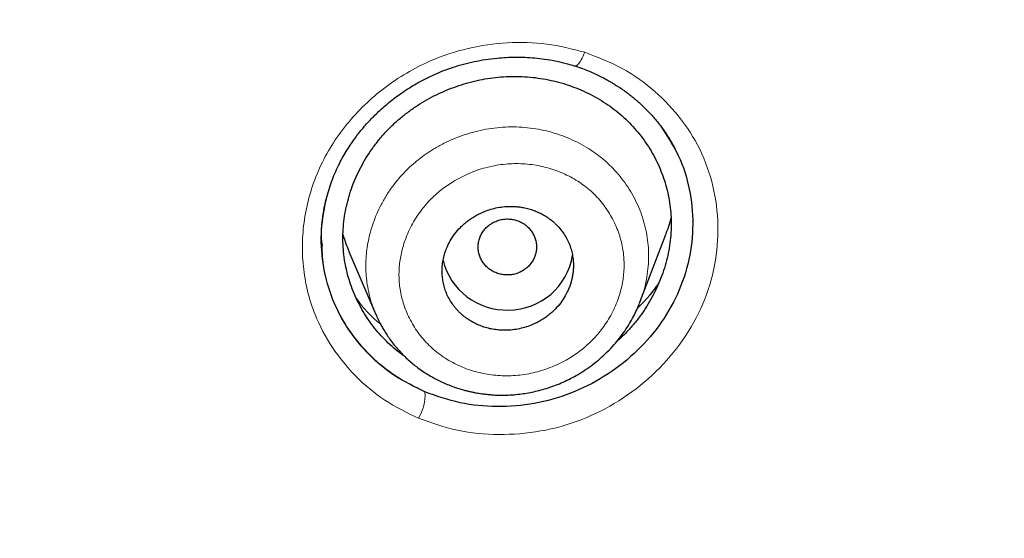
# Model space of a CAD drawing. Header units: millimetres. Extents: x 8 to 473, y 11 to 654.
# Tile 578 of 656: x 274 to 287, y 550 to 557. Entities that reach past the tile are written whole.
import ezdxf

# ---------------------------------------------------------------- set-up
doc = ezdxf.new("R2010")
doc.units = ezdxf.units.MM

msp = doc.modelspace()

# ---------------------------------------------------------------- linework, layer by layer
at = {"color": 7, "linetype": 'Continuous', "lineweight": 30}
for p, q in [((282.125, 553.023), (282.482, 553.955)), ((277.764, 553.849), (277.764, 553.832)), ((277.772, 553.836), (277.774, 553.803)), ((278.142, 553.722), (278.511, 552.856)), ((282.125, 553.023), (282.118, 553.007))]:
    msp.add_line(p, q, dxfattribs=at)
at = {"color": 8, "linetype": 'Continuous', "lineweight": 0, "flags": 128}
msp.add_lwpolyline([(281.234, 556.263), (281.238, 556.262), (281.246, 556.263), (281.256, 556.266), (281.266, 556.273), (281.277, 556.283), (281.288, 556.295), (281.3, 556.311), (281.312, 556.329), (281.324, 556.349), (281.336, 556.372), (281.348, 556.396), (281.36, 556.423), (281.372, 556.45)], dxfattribs=at)
at = {"color": 7, "linetype": 'Continuous', "lineweight": 30}
for centre, radius, start, end in [((280.325, 553.806), 0.889, 270.2237, 351.1606), ((280.297, 553.808), 0.891, 193.3859, 272.0168)]:
    msp.add_arc(centre, radius, start, end, dxfattribs=at)
at = {"color": 8, "linetype": 'Continuous', "lineweight": 0}
msp.add_arc((278.598, 551.748), 0.586, 327.6109, 4.581, dxfattribs=at)
at = {"color": 7, "linetype": 'Continuous', "lineweight": 30}
for points, knots in [([(299.289, 549.534), (299.725, 550.765), (300.594, 553.215), (301.5, 556.983), (302.198, 560.759), (302.704, 564.542), (303.106, 568.714), (303.367, 573.274), (303.476, 578.215), (303.459, 583.733), (303.324, 589.828), (303.176, 596.52), (302.935, 603.229), (302.478, 609.963), (301.819, 615.576), (301.057, 620.061), (300.323, 623.426), (299.375, 626.774), (298.152, 630.076), (296.672, 633.107), (294.939, 635.821), (292.997, 638.184), (290.744, 640.272), (288.268, 642.066), (285.654, 643.602), (282.5, 645.132), (278.784, 646.569), (274.507, 647.844), (270.17, 648.832), (265.789, 649.566), (261.377, 650.041), (256.96, 650.274), (252.566, 650.311), (248.196, 650.232), (243.826, 650.132), (239.437, 649.915), (235.033, 649.506), (230.644, 648.852), (226.297, 647.941), (222.003, 646.778), (217.783, 645.329), (214.128, 643.743), (211.04, 642.086), (208.491, 640.446), (206.09, 638.552), (203.924, 636.375), (202.08, 633.934), (200.46, 631.151), (199.104, 628.063), (198.018, 624.714), (197.207, 621.331), (196.611, 617.938), (196.033, 613.427), (195.604, 607.791), (195.423, 601.044), (195.456, 594.331), (195.581, 587.638), (195.705, 581.094), (195.959, 574.681), (196.435, 568.399), (197.124, 562.982), (197.936, 558.438), (198.781, 554.762), (199.83, 551.101), (200.782, 548.732), (201.26, 547.542)], [0, 0, 0, 0, 0.01422, 0.028301, 0.042283, 0.056188, 0.070046, 0.088148, 0.106186, 0.124159, 0.148558, 0.172923, 0.197399, 0.221993, 0.24671, 0.259145, 0.27167, 0.284302, 0.297067, 0.309991, 0.320883, 0.3319, 0.342924, 0.353811, 0.364567, 0.375221, 0.391058, 0.40678, 0.422432, 0.438055, 0.453668, 0.469227, 0.484683, 0.500001, 0.515318, 0.530774, 0.546334, 0.561944, 0.577571, 0.59322, 0.608942, 0.624779, 0.635434, 0.646191, 0.657076, 0.668103, 0.679114, 0.690014, 0.702933, 0.7157, 0.728331, 0.740856, 0.753291, 0.778008, 0.802602, 0.827078, 0.851444, 0.875842, 0.898728, 0.921719, 0.944802, 0.958463, 0.9722, 0.986034, 1, 1, 1, 1]), ([(297.894, 549.593), (298.25, 550.582), (298.961, 552.56), (299.762, 555.601), (300.413, 558.667), (300.921, 561.756), (301.317, 564.856), (301.675, 568.556), (301.937, 572.857), (302.059, 577.755), (302.055, 582.872), (301.951, 588.207), (301.823, 593.764), (301.652, 599.323), (301.365, 604.885), (300.896, 610.443), (300.299, 615.059), (299.658, 618.733), (299.075, 621.473), (298.362, 624.188), (297.491, 626.865), (296.431, 629.482), (295.254, 631.798), (293.995, 633.805), (292.711, 635.517), (291.264, 637.105), (289.487, 638.708), (287.353, 640.264), (284.871, 641.738), (282.105, 643.096), (279.066, 644.324), (275.767, 645.407), (272.409, 646.299), (269.008, 647.021), (265.289, 647.633), (261.253, 648.077), (256.912, 648.315), (252.571, 648.358), (248.235, 648.283), (243.899, 648.18), (239.563, 647.959), (235.234, 647.548), (231.22, 646.941), (227.53, 646.18), (224.162, 645.319), (220.844, 644.289), (217.591, 643.073), (214.604, 641.725), (211.896, 640.254), (209.477, 638.682), (207.41, 637.039), (205.698, 635.366), (204.319, 633.72), (203.104, 631.958), (201.93, 629.9), (200.848, 627.539), (199.895, 624.882), (199.135, 622.172), (198.534, 619.429), (198.062, 616.668), (197.573, 612.972), (197.164, 608.335), (196.923, 602.763), (196.864, 597.194), (196.92, 591.632), (197.019, 586.074), (197.131, 580.814), (197.327, 575.849), (197.627, 571.182), (198.081, 566.524), (198.644, 562.458), (199.265, 558.985), (199.887, 556.099), (200.639, 553.24), (201.526, 550.41), (202.275, 548.575), (202.65, 547.657)], [0, 0, 0, 0, 0.011709, 0.0234, 0.035079, 0.046745, 0.058401, 0.070053, 0.08835, 0.106637, 0.124908, 0.145647, 0.166375, 0.187119, 0.207887, 0.228673, 0.249479, 0.259892, 0.270315, 0.28075, 0.291198, 0.301658, 0.31213, 0.319994, 0.327864, 0.335737, 0.343609, 0.354092, 0.364563, 0.37502, 0.38755, 0.400066, 0.41258, 0.425091, 0.437599, 0.45323, 0.468841, 0.484431, 0.499999, 0.515569, 0.531166, 0.546782, 0.562408, 0.574915, 0.587424, 0.599934, 0.612454, 0.624987, 0.635443, 0.645912, 0.656393, 0.664263, 0.672136, 0.680006, 0.687871, 0.698343, 0.708803, 0.71925, 0.729685, 0.740108, 0.750521, 0.771326, 0.792113, 0.81288, 0.833624, 0.854353, 0.875091, 0.892532, 0.909986, 0.927451, 0.944927, 0.955919, 0.966921, 0.977933, 0.988958, 1, 1, 1, 1]), ([(277.764, 553.801), (277.764, 553.81), (277.763, 553.832), (277.763, 553.872), (277.763, 553.919), (277.764, 553.972), (277.767, 554.03), (277.772, 554.096), (277.78, 554.17), (277.792, 554.251), (277.81, 554.35), (277.836, 554.463), (277.872, 554.587), (277.913, 554.705), (277.959, 554.817), (278.009, 554.922), (278.061, 555.02), (278.115, 555.111), (278.169, 555.195), (278.224, 555.272), (278.277, 555.343), (278.33, 555.407), (278.382, 555.468), (278.437, 555.528), (278.498, 555.59), (278.567, 555.656), (278.644, 555.725), (278.725, 555.792), (278.81, 555.856), (278.896, 555.916), (278.989, 555.977), (279.09, 556.036), (279.199, 556.094), (279.315, 556.149), (279.439, 556.201), (279.571, 556.248), (279.711, 556.289), (279.858, 556.325), (280.011, 556.353), (280.158, 556.371), (280.296, 556.382), (280.424, 556.385), (280.554, 556.383), (280.688, 556.374), (280.823, 556.358), (280.961, 556.335), (281.099, 556.304), (281.191, 556.276), (281.237, 556.262)], [0, 0, 0, 0, 0.006599, 0.015407, 0.026443, 0.037445, 0.05003, 0.064201, 0.079961, 0.097311, 0.115597, 0.14348, 0.170251, 0.195917, 0.220922, 0.244774, 0.267448, 0.288951, 0.309286, 0.328123, 0.345835, 0.36242, 0.378203, 0.393843, 0.411105, 0.429989, 0.450495, 0.472623, 0.4923, 0.513103, 0.535029, 0.558079, 0.582255, 0.60756, 0.633985, 0.66151, 0.69015, 0.719919, 0.750829, 0.782893, 0.807704, 0.833173, 0.859302, 0.886095, 0.913555, 0.941687, 0.970498, 1, 1, 1, 1]), ([(281.234, 556.263), (281.269, 556.252), (281.336, 556.229), (281.43, 556.192), (281.513, 556.156), (281.586, 556.121), (281.65, 556.088), (281.704, 556.058), (281.749, 556.031), (281.786, 556.008), (281.814, 555.991), (281.833, 555.979), (281.846, 555.97), (281.857, 555.962), (281.87, 555.954), (281.886, 555.943), (281.906, 555.929), (281.93, 555.911), (281.96, 555.889), (281.997, 555.861), (282.039, 555.827), (282.083, 555.79), (282.15, 555.73), (282.238, 555.645), (282.342, 555.529), (282.422, 555.426), (282.481, 555.342), (282.52, 555.281), (282.554, 555.225), (282.583, 555.172), (282.608, 555.125), (282.623, 555.096), (282.63, 555.082)], [0, 0, 0, 0, 0.057297, 0.109562, 0.15685, 0.1992, 0.236642, 0.269199, 0.296888, 0.319721, 0.337706, 0.348018, 0.35561, 0.362643, 0.369785, 0.379804, 0.392696, 0.408461, 0.427096, 0.452741, 0.482187, 0.512647, 0.54317, 0.625697, 0.708726, 0.792296, 0.834056, 0.873323, 0.90952, 0.942674, 0.97282, 1, 1, 1, 1]), ([(278.906, 552.281), (278.902, 552.283), (278.86, 552.311), (278.784, 552.372), (278.679, 552.464), (278.582, 552.563), (278.492, 552.669), (278.41, 552.78), (278.335, 552.896), (278.269, 553.017), (278.211, 553.142), (278.162, 553.271), (278.122, 553.403), (278.092, 553.539), (278.07, 553.676), (278.059, 553.816), (278.058, 553.956), (278.067, 554.096), (278.086, 554.236), (278.114, 554.375), (278.152, 554.511), (278.199, 554.646), (278.255, 554.777), (278.319, 554.905), (278.392, 555.029), (278.473, 555.149), (278.562, 555.264), (278.658, 555.373), (278.762, 555.476), (278.873, 555.572), (278.99, 555.661), (279.112, 555.744), (279.24, 555.819), (279.372, 555.886), (279.508, 555.945), (279.647, 555.996), (279.789, 556.039), (279.932, 556.074), (280.077, 556.099), (280.223, 556.115), (280.369, 556.122), (280.466, 556.119), (280.515, 556.118)], [0, 0, 0, 0, 0.0023139, 0.0278303, 0.0533479, 0.0788634, 0.1043855, 0.1299201, 0.1554699, 0.1810364, 0.2066205, 0.2322245, 0.2578524, 0.283512, 0.3092156, 0.3349816, 0.3607882, 0.3865312, 0.4122224, 0.4378746, 0.463496, 0.4890909, 0.5146612, 0.540208, 0.5657327, 0.5912381, 0.6167305, 0.6422201, 0.6677183, 0.6932292, 0.7187628, 0.7443226, 0.7699062, 0.7955074, 0.8211172, 0.8467252, 0.8723218, 0.897899, 0.9234524, 0.9489824, 0.9744949, 1, 1, 1, 1]), ([(280.515, 556.118), (280.563, 556.115), (280.66, 556.109), (280.803, 556.088), (280.944, 556.059), (281.083, 556.022), (281.218, 555.976), (281.35, 555.922), (281.477, 555.86), (281.6, 555.789), (281.718, 555.711), (281.829, 555.626), (281.935, 555.533), (282.032, 555.434), (282.123, 555.328), (282.205, 555.216), (282.28, 555.1), (282.346, 554.979), (282.403, 554.854), (282.452, 554.725), (282.492, 554.593), (282.522, 554.459), (282.543, 554.322), (282.555, 554.184), (282.556, 554.045), (282.547, 553.906), (282.529, 553.767), (282.5, 553.628), (282.463, 553.492), (282.416, 553.357), (282.36, 553.225), (282.296, 553.096), (282.224, 552.971), (282.143, 552.851), (282.054, 552.735), (281.958, 552.626), (281.875, 552.542), (281.822, 552.496), (281.806, 552.483)], [0, 0, 0, 0, 0.028141, 0.056296, 0.084469, 0.112664, 0.140881, 0.169122, 0.197391, 0.225692, 0.254035, 0.282437, 0.310876, 0.339262, 0.367603, 0.395908, 0.424184, 0.452433, 0.480655, 0.508852, 0.537025, 0.565179, 0.593322, 0.621469, 0.649632, 0.677805, 0.705997, 0.734212, 0.762445, 0.790689, 0.818936, 0.847175, 0.875398, 0.903599, 0.931776, 0.959936, 0.988082, 1, 1, 1, 1]), ([(282.412, 555.436), (282.499, 555.305), (282.674, 555.04), (282.818, 554.579), (282.867, 554.095), (282.813, 553.606), (282.657, 553.131), (282.4, 552.693), (282.058, 552.31), (281.647, 551.995), (281.183, 551.761), (280.682, 551.621), (280.168, 551.58), (279.657, 551.627), (279.34, 551.739), (279.182, 551.795)], [0, 0, 0, 0, 0.075051, 0.152265, 0.22927, 0.306211, 0.383241, 0.460256, 0.537182, 0.614135, 0.691144, 0.76818, 0.845294, 0.922557, 1, 1, 1, 1]), ([(279.182, 551.795), (279.038, 551.866), (278.749, 552.009), (278.389, 552.322), (278.096, 552.689), (277.886, 553.106), (277.774, 553.556), (277.748, 554.008), (277.805, 554.302), (277.833, 554.442)], [0, 0, 0, 0, 0.146386, 0.29238, 0.437734, 0.582249, 0.726055, 0.869348, 1, 1, 1, 1]), ([(280.334, 552.641), (280.367, 552.644), (280.431, 552.65), (280.525, 552.671), (280.614, 552.699), (280.692, 552.732), (280.76, 552.768), (280.818, 552.804), (280.871, 552.843), (280.921, 552.885), (280.979, 552.941), (281.044, 553.016), (281.107, 553.113), (281.149, 553.199), (281.175, 553.271), (281.191, 553.325), (281.203, 553.38), (281.211, 553.436), (281.216, 553.492), (281.216, 553.554), (281.211, 553.622), (281.199, 553.696), (281.179, 553.772), (281.15, 553.847), (281.111, 553.923), (281.061, 553.999), (281.018, 554.051), (280.988, 554.082), (280.978, 554.092), (280.968, 554.101), (280.958, 554.111), (280.947, 554.12), (280.933, 554.133), (280.913, 554.15), (280.884, 554.171), (280.849, 554.195), (280.808, 554.221), (280.76, 554.246), (280.704, 554.272), (280.64, 554.295), (280.57, 554.315), (280.499, 554.328), (280.445, 554.335), (280.407, 554.337), (280.383, 554.338), (280.361, 554.338), (280.339, 554.338), (280.319, 554.338), (280.273, 554.335), (280.202, 554.327), (280.109, 554.307), (280.02, 554.279), (279.943, 554.246), (279.875, 554.211), (279.817, 554.174), (279.763, 554.135), (279.713, 554.094), (279.655, 554.038), (279.59, 553.963), (279.527, 553.866), (279.481, 553.772), (279.449, 553.682), (279.433, 553.613), (279.424, 553.557), (279.419, 553.515), (279.417, 553.473), (279.417, 553.42), (279.422, 553.357), (279.434, 553.283), (279.454, 553.207), (279.483, 553.131), (279.522, 553.056), (279.557, 553.001), (279.584, 552.966), (279.598, 552.949), (279.613, 552.931), (279.628, 552.914), (279.644, 552.897), (279.661, 552.881), (279.678, 552.864), (279.699, 552.846), (279.727, 552.823), (279.763, 552.797), (279.807, 552.768), (279.859, 552.738), (279.921, 552.709), (279.993, 552.682), (280.069, 552.661), (280.145, 552.648), (280.215, 552.641), (280.277, 552.639), (280.316, 552.64), (280.334, 552.641)], [0, 0, 0, 0, 0.017446, 0.034376, 0.050791, 0.066694, 0.07905, 0.091079, 0.102782, 0.114162, 0.125218, 0.146003, 0.166789, 0.187585, 0.197994, 0.208409, 0.218831, 0.22926, 0.239699, 0.250147, 0.263743, 0.277913, 0.29266, 0.307985, 0.323889, 0.340375, 0.359528, 0.362092, 0.364668, 0.367257, 0.369859, 0.372473, 0.3751, 0.380631, 0.387296, 0.395093, 0.404024, 0.414087, 0.425283, 0.437611, 0.451733, 0.464728, 0.476599, 0.480955, 0.485137, 0.489146, 0.49298, 0.496641, 0.500128, 0.517411, 0.534215, 0.550542, 0.566394, 0.578737, 0.590777, 0.602516, 0.613955, 0.625096, 0.645773, 0.666496, 0.687276, 0.702906, 0.718577, 0.72643, 0.734295, 0.742171, 0.750059, 0.76367, 0.777853, 0.792608, 0.807939, 0.823845, 0.84033, 0.844543, 0.848793, 0.853079, 0.857401, 0.861759, 0.866154, 0.870585, 0.875052, 0.882002, 0.890338, 0.90006, 0.911167, 0.923661, 0.93754, 0.952863, 0.966772, 0.979264, 0.99034, 1, 1, 1, 1]), ([(280.303, 554.166), (280.282, 554.164), (280.24, 554.162), (280.18, 554.146), (280.122, 554.121), (280.069, 554.089), (280.021, 554.049), (279.982, 554.002), (279.95, 553.949), (279.927, 553.893), (279.913, 553.834), (279.909, 553.774), (279.916, 553.713), (279.932, 553.655), (279.957, 553.6), (279.991, 553.549), (280.033, 553.503), (280.081, 553.465), (280.136, 553.435), (280.195, 553.413), (280.256, 553.4), (280.319, 553.396), (280.382, 553.402), (280.442, 553.418), (280.5, 553.442), (280.553, 553.475), (280.601, 553.515), (280.64, 553.562), (280.672, 553.614), (280.695, 553.67), (280.709, 553.729), (280.713, 553.79), (280.706, 553.85), (280.69, 553.909), (280.665, 553.964), (280.631, 554.015), (280.589, 554.06), (280.541, 554.098), (280.486, 554.129), (280.427, 554.151), (280.366, 554.164), (280.324, 554.165), (280.303, 554.166)], [0, 0, 0, 0, 0.024996, 0.049996, 0.075004, 0.100004, 0.125, 0.149996, 0.174996, 0.200004, 0.225004, 0.25, 0.274996, 0.299996, 0.325004, 0.350004, 0.375, 0.399996, 0.424996, 0.450004, 0.475004, 0.5, 0.524996, 0.549996, 0.575004, 0.600004, 0.625, 0.649996, 0.674996, 0.700004, 0.725004, 0.75, 0.774996, 0.799996, 0.825004, 0.850004, 0.875, 0.899996, 0.924996, 0.950004, 0.975004, 1, 1, 1, 1]), ([(282.482, 553.956), (282.492, 553.983), (282.517, 554.048), (282.54, 554.122), (282.551, 554.168), (282.553, 554.175)], [0, 0, 0, 0, 0.373689, 0.9065606, 1, 1, 1, 1]), ([(278.059, 553.953), (278.072, 553.91), (278.096, 553.832), (278.128, 553.757), (278.143, 553.722)], [0, 0, 0, 0, 0.540048, 1, 1, 1, 1]), ([(282.383, 553.283), (282.383, 553.283), (282.372, 553.266), (282.349, 553.235), (282.313, 553.188), (282.283, 553.149), (282.264, 553.126), (282.257, 553.119)], [0, 0, 0, 0, 0.0124823, 0.2857372, 0.5685226, 0.8608551, 1, 1, 1, 1]), ([(278.511, 552.855), (278.515, 552.845), (278.525, 552.823), (278.543, 552.786), (278.564, 552.742), (278.592, 552.691), (278.625, 552.634), (278.665, 552.571), (278.712, 552.502), (278.763, 552.435), (278.819, 552.37), (278.876, 552.309), (278.937, 552.249), (279.001, 552.193), (279.069, 552.138), (279.143, 552.084), (279.221, 552.034), (279.296, 551.99), (279.373, 551.95), (279.449, 551.915), (279.524, 551.884), (279.594, 551.858), (279.659, 551.837), (279.717, 551.82), (279.769, 551.807), (279.808, 551.798), (279.838, 551.792), (279.862, 551.787), (279.89, 551.781), (279.924, 551.775), (279.966, 551.769), (280.018, 551.763), (280.078, 551.757), (280.143, 551.752), (280.207, 551.75), (280.285, 551.75), (280.376, 551.754), (280.478, 551.764), (280.576, 551.778), (280.673, 551.797), (280.772, 551.821), (280.872, 551.851), (280.974, 551.887), (281.076, 551.929), (281.179, 551.979), (281.282, 552.035), (281.384, 552.1), (281.485, 552.172), (281.584, 552.253), (281.682, 552.343), (281.77, 552.437), (281.849, 552.533), (281.92, 552.629), (281.983, 552.728), (282.038, 552.826), (282.083, 552.918), (282.109, 552.98), (282.121, 553.009)], [0, 0, 0, 0, 0.007022, 0.015952, 0.026811, 0.039608, 0.054352, 0.071046, 0.089695, 0.110306, 0.128214, 0.147393, 0.16709, 0.1861, 0.204411, 0.226296, 0.246975, 0.266454, 0.284749, 0.304225, 0.322186, 0.338643, 0.353605, 0.367057, 0.378683, 0.388384, 0.393683, 0.398501, 0.404616, 0.412284, 0.421505, 0.432282, 0.446654, 0.460925, 0.474779, 0.488217, 0.511585, 0.533591, 0.554449, 0.575664, 0.597522, 0.620031, 0.643199, 0.667038, 0.691562, 0.716789, 0.742764, 0.769549, 0.797198, 0.825774, 0.855357, 0.88077, 0.906688, 0.932771, 0.957133, 0.979528, 1, 1, 1, 1])]:
    msp.add_open_spline(points, degree=3, knots=knots, dxfattribs=at)
at = {"color": 8, "linetype": 'Continuous', "lineweight": 0}
for points, knots in [([(248.245, 647.758), (250.168, 647.791), (254.005, 647.858), (259.747, 647.691), (264.97, 647.165), (269.67, 646.369), (273.868, 645.396), (278.016, 644.146), (281.613, 642.733), (284.644, 641.247), (287.129, 639.773), (289.458, 638.072), (291.562, 636.116), (293.404, 633.93), (295.078, 631.397), (296.531, 628.532), (297.747, 625.371), (298.705, 622.129), (299.454, 618.835), (300.222, 614.417), (300.882, 608.869), (301.333, 602.194), (301.558, 595.512), (301.693, 588.828), (301.811, 582.295), (301.768, 575.923), (301.488, 569.731), (300.96, 564.429), (300.278, 560.014), (299.537, 556.469), (298.598, 552.951), (297.717, 550.677), (297.275, 549.535)], [0, 0, 0, 0, 0.041621, 0.083027, 0.124254, 0.155187, 0.186259, 0.217684, 0.249258, 0.270278, 0.291311, 0.312423, 0.333508, 0.354515, 0.375614, 0.400882, 0.426039, 0.451271, 0.476543, 0.501735, 0.551843, 0.601883, 0.651941, 0.702019, 0.752119, 0.798831, 0.845298, 0.891449, 0.918531, 0.94558, 0.97268, 1, 1, 1, 1]), ([(296.119, 549.43), (296.537, 550.466), (297.372, 552.531), (298.284, 555.727), (299.018, 558.95), (299.582, 562.206), (300.105, 566.214), (300.508, 570.976), (300.721, 576.48), (300.753, 581.983), (300.668, 587.484), (300.557, 592.988), (300.418, 598.497), (300.169, 604.006), (299.746, 609.507), (299.19, 614.071), (298.589, 617.697), (298.029, 620.4), (297.338, 623.08), (296.49, 625.725), (295.452, 628.308), (294.295, 630.59), (293.055, 632.567), (291.788, 634.25), (290.367, 635.802), (288.632, 637.365), (286.545, 638.888), (284.108, 640.332), (281.388, 641.662), (278.401, 642.862), (275.156, 643.918), (271.849, 644.787), (268.507, 645.492), (264.873, 646.078), (260.944, 646.502), (256.723, 646.725), (252.496, 646.76), (249.677, 646.711), (248.267, 646.686)], [0, 0, 0, 0, 0.025219, 0.050243, 0.075219, 0.100224, 0.1253, 0.167123, 0.208897, 0.250637, 0.292347, 0.334058, 0.375777, 0.417537, 0.459293, 0.500974, 0.521789, 0.542616, 0.563499, 0.584464, 0.60542, 0.626337, 0.642078, 0.657874, 0.67353, 0.689088, 0.709897, 0.730837, 0.751765, 0.776717, 0.8017, 0.826792, 0.851776, 0.8766, 0.907472, 0.938289, 0.969126, 1, 1, 1, 1]), ([(279.093, 551.434), (278.935, 551.511), (278.621, 551.665), (278.225, 552.001), (277.9, 552.397), (277.688, 552.8), (277.567, 553.179), (277.51, 553.515), (277.498, 553.858), (277.532, 554.201), (277.61, 554.539), (277.733, 554.866), (277.9, 555.178), (278.108, 555.468), (278.352, 555.733), (278.627, 555.969), (278.929, 556.172), (279.307, 556.366), (279.77, 556.518), (280.31, 556.595), (280.855, 556.583), (281.199, 556.495), (281.372, 556.45)], [0, 0, 0, 0, 0.062659, 0.125044, 0.187398, 0.24994, 0.291729, 0.333435, 0.375093, 0.416705, 0.458266, 0.499797, 0.541345, 0.582954, 0.624624, 0.666312, 0.707967, 0.749566, 0.811913, 0.87443, 0.937125, 1, 1, 1, 1]), ([(281.372, 556.45), (281.546, 556.383), (281.894, 556.25), (282.341, 555.927), (282.714, 555.532), (282.992, 555.068), (283.16, 554.553), (283.213, 554.01), (283.153, 553.462), (282.978, 552.93), (282.69, 552.441), (282.307, 552.012), (281.847, 551.659), (281.328, 551.396), (280.768, 551.241), (280.194, 551.195), (279.622, 551.247), (279.269, 551.372), (279.093, 551.434)], [0, 0, 0, 0, 0.06268, 0.1250995, 0.1874342, 0.2498766, 0.3124187, 0.3749471, 0.4374545, 0.4999436, 0.5624234, 0.6249268, 0.6874359, 0.7498644, 0.8122764, 0.8748075, 0.9374102, 1, 1, 1, 1]), ([(280.017, 555.395), (280.068, 555.403), (280.169, 555.419), (280.322, 555.429), (280.475, 555.427), (280.625, 555.414), (280.773, 555.39), (280.918, 555.355), (281.059, 555.31), (281.195, 555.254), (281.327, 555.189), (281.452, 555.113), (281.571, 555.029), (281.682, 554.935), (281.784, 554.833), (281.878, 554.723), (281.961, 554.607), (282.035, 554.484), (282.098, 554.356), (282.151, 554.224), (282.193, 554.087), (282.223, 553.947), (282.242, 553.805), (282.248, 553.661), (282.242, 553.517), (282.224, 553.373), (282.194, 553.231), (282.161, 553.114), (282.134, 553.046), (282.125, 553.023)], [0, 0, 0, 0, 0.038361, 0.076565, 0.114533, 0.152332, 0.190017, 0.227635, 0.265225, 0.30282, 0.340453, 0.378157, 0.41596, 0.453727, 0.491431, 0.529103, 0.566761, 0.604418, 0.642081, 0.679754, 0.717448, 0.755178, 0.792963, 0.830678, 0.868314, 0.905917, 0.943524, 0.981169, 1, 1, 1, 1]), ([(278.512, 552.855), (278.498, 552.889), (278.465, 552.967), (278.427, 553.094), (278.398, 553.227), (278.38, 553.354), (278.372, 553.475), (278.373, 553.596), (278.382, 553.716), (278.4, 553.837), (278.428, 553.964), (278.467, 554.097), (278.52, 554.235), (278.584, 554.369), (278.659, 554.498), (278.739, 554.615), (278.823, 554.72), (278.908, 554.813), (278.999, 554.901), (279.096, 554.982), (279.197, 555.058), (279.311, 555.131), (279.437, 555.201), (279.575, 555.266), (279.719, 555.32), (279.866, 555.364), (279.966, 555.385), (280.017, 555.395)], [0, 0, 0, 0, 0.03369, 0.077473, 0.121358, 0.158042, 0.194725, 0.23135, 0.267945, 0.304529, 0.341114, 0.385024, 0.428953, 0.472906, 0.51689, 0.56092, 0.597669, 0.634353, 0.670922, 0.707415, 0.743869, 0.780312, 0.824061, 0.867867, 0.911767, 0.955798, 1, 1, 1, 1]), ([(280.133, 554.896), (280.093, 554.887), (280.013, 554.87), (279.896, 554.834), (279.782, 554.79), (279.672, 554.737), (279.572, 554.681), (279.482, 554.622), (279.401, 554.562), (279.324, 554.497), (279.252, 554.427), (279.185, 554.353), (279.119, 554.27), (279.055, 554.177), (278.996, 554.075), (278.945, 553.968), (278.903, 553.859), (278.872, 553.753), (278.849, 553.652), (278.835, 553.557), (278.827, 553.462), (278.826, 553.367), (278.832, 553.272), (278.846, 553.172), (278.869, 553.068), (278.902, 552.96), (278.944, 552.855), (278.995, 552.753), (279.054, 552.656), (279.121, 552.564), (279.195, 552.477), (279.277, 552.396), (279.366, 552.322), (279.461, 552.255), (279.562, 552.196), (279.667, 552.145), (279.776, 552.102), (279.889, 552.068), (280.005, 552.041), (280.123, 552.024), (280.242, 552.015), (280.362, 552.015), (280.483, 552.024), (280.603, 552.043), (280.722, 552.07), (280.838, 552.105), (280.952, 552.149), (281.062, 552.201), (281.162, 552.257), (281.253, 552.317), (281.334, 552.377), (281.411, 552.442), (281.483, 552.513), (281.551, 552.587), (281.618, 552.672), (281.682, 552.765), (281.742, 552.869), (281.793, 552.976), (281.835, 553.085), (281.866, 553.191), (281.888, 553.292), (281.902, 553.387), (281.91, 553.482), (281.91, 553.577), (281.904, 553.672), (281.89, 553.772), (281.867, 553.877), (281.833, 553.985), (281.791, 554.09), (281.74, 554.191), (281.681, 554.288), (281.614, 554.38), (281.54, 554.467), (281.458, 554.547), (281.37, 554.62), (281.275, 554.685), (281.175, 554.743), (281.071, 554.794), (280.962, 554.837), (280.849, 554.872), (280.733, 554.898), (280.615, 554.916), (280.496, 554.925), (280.375, 554.925), (280.253, 554.916), (280.173, 554.903), (280.133, 554.896)], [0, 0, 0, 0, 0.012587, 0.025146, 0.037681, 0.050193, 0.062683, 0.073075, 0.083455, 0.093826, 0.104193, 0.114565, 0.124948, 0.137422, 0.149913, 0.162416, 0.174923, 0.187426, 0.197836, 0.208235, 0.21862, 0.228992, 0.239356, 0.249718, 0.262156, 0.274605, 0.287068, 0.299544, 0.312034, 0.324539, 0.337061, 0.349605, 0.362182, 0.374776, 0.38733, 0.399854, 0.412355, 0.424842, 0.437321, 0.449797, 0.462278, 0.474774, 0.487297, 0.499842, 0.512364, 0.524867, 0.537358, 0.549841, 0.562321, 0.572725, 0.583137, 0.593565, 0.604019, 0.61451, 0.625018, 0.637598, 0.650151, 0.662683, 0.675195, 0.687687, 0.698083, 0.708466, 0.718838, 0.729203, 0.739568, 0.749941, 0.762405, 0.774889, 0.787388, 0.799897, 0.812407, 0.824911, 0.837402, 0.849878, 0.862341, 0.8748, 0.887264, 0.899736, 0.912218, 0.924708, 0.937207, 0.949718, 0.962244, 0.974794, 0.987383, 1, 1, 1, 1]), ([(277.823, 554.402), (277.792, 554.252), (277.752, 554.062), (277.769, 553.874), (277.772, 553.836)], [0, 0, 0, 0, 0.795251, 1, 1, 1, 1]), ([(277.774, 553.803), (277.778, 553.701), (277.786, 553.445), (277.906, 553.053), (278.116, 552.649), (278.407, 552.297), (278.761, 551.999), (279.042, 551.863), (279.182, 551.795)], [0, 0, 0, 0, 0.118517, 0.295066, 0.471643, 0.64748, 0.823331, 1, 1, 1, 1]), ([(282.386, 553.29), (282.343, 553.229), (282.255, 553.105), (282.147, 552.996), (282.092, 552.941)], [0, 0, 0, 0, 0.492038, 1, 1, 1, 1]), ([(278.573, 552.727), (278.547, 552.747), (278.442, 552.832), (278.329, 552.955), (278.255, 553.064), (278.237, 553.09)], [0, 0, 0, 0, 0.196829, 0.811516, 1, 1, 1, 1])]:
    msp.add_open_spline(points, degree=3, knots=knots, dxfattribs=at)

doc.saveas('drawing.dxf')
